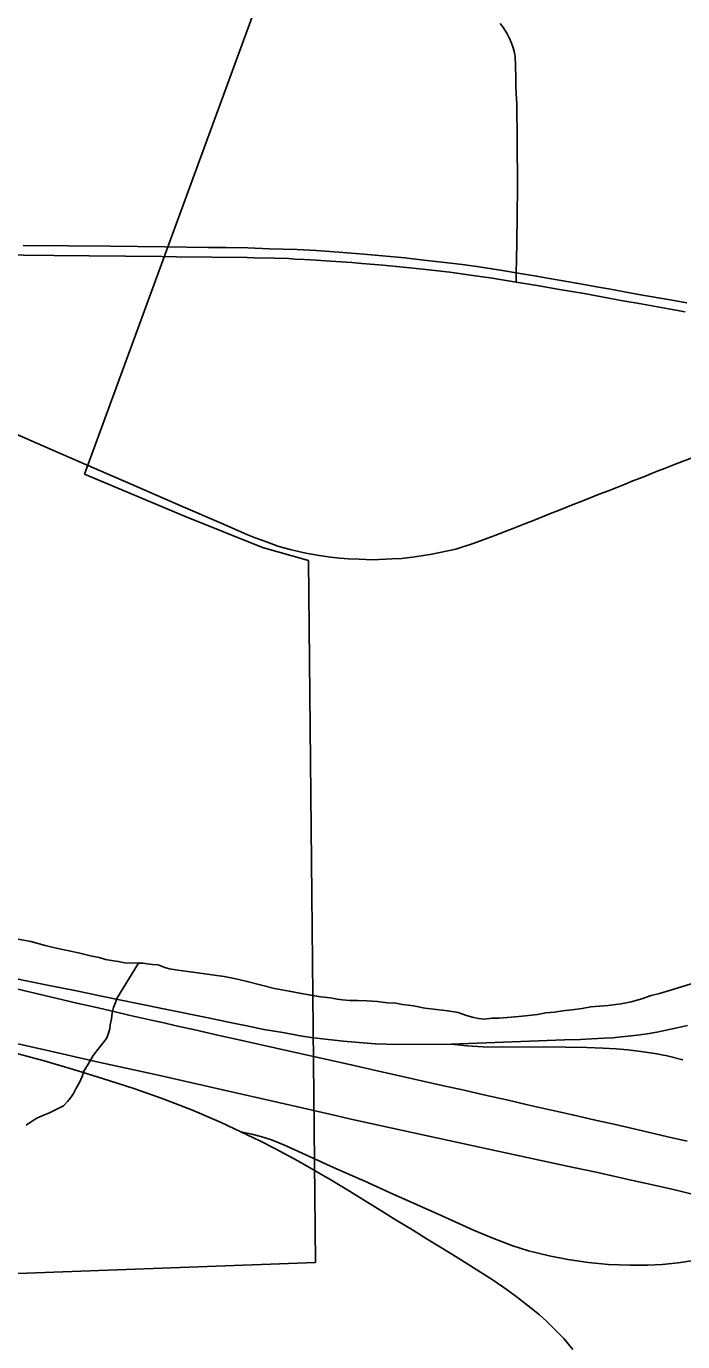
# Model space of a CAD drawing. Extents: x -59 to 82, y -3 to 49.
# Drawn here: x -12.046 to -11.677, y 31.148 to 31.89 of the extents above; entities that cross this region are included whole.
import ezdxf

# ---------------------------------------------------------------- set-up
doc = ezdxf.new("R2010")
doc.units = 0
for name, color, linetype in [('GM_X_City_Street', 7, 'Continuous'), ('GM_X_Corporation', 7, 'Continuous'), ('GM_X_Interchange_Ramps', 7, 'Continuous'), ('GM_X_Interstate_Route', 7, 'Continuous'), ('GM_X_Minor_River', 7, 'Continuous'), ('GM_X_State_Route', 7, 'Continuous')]:
    doc.layers.add(name, color=color, linetype=linetype)

msp = doc.modelspace()

# ---------------------------------------------------------------- linework, layer by layer
at = {"layer": 'GM_X_City_Street'}
for points in [[(-11.77046, 31.74542), (-11.77045, 31.75063), (-11.77021, 31.75822), (-11.77013, 31.76779), (-11.7699, 31.78341), (-11.76968, 31.79873), (-11.7698, 31.82611), (-11.76994, 31.83377), (-11.77, 31.83706), (-11.77015, 31.84596), (-11.77026, 31.84873), (-11.77041, 31.85154), (-11.77053, 31.85533), (-11.77067, 31.86282), (-11.77077, 31.86527), (-11.77085, 31.86775), (-11.77099, 31.87261), (-11.77108, 31.87272), (-11.77115, 31.87349), (-11.77155, 31.87556), (-11.77225, 31.87801), (-11.77302, 31.88004), (-11.77401, 31.88237), (-11.7751, 31.8846), (-11.7757, 31.88569), (-11.77691, 31.88771), (-11.77752, 31.88862), (-11.77815, 31.88951), (-11.77949, 31.89122)], [(-12.22572, 31.74249), (-12.21368, 31.73589), (-12.20564, 31.73161), (-12.19821, 31.72766), (-12.19171, 31.72432), (-12.17952, 31.71785), (-12.16975, 31.71293), (-12.15841, 31.70728), (-12.14587, 31.70155), (-12.12439, 31.69193), (-12.10475, 31.68308), (-12.09451, 31.6785), (-12.08171, 31.67282), (-12.06188, 31.66404), (-12.04302, 31.65581), (-12.02961, 31.64997), (-12.0194, 31.64551), (-12.00678, 31.64008)], [(-11.88145, 31.59144), (-11.87497, 31.59043), (-11.86965, 31.58988), (-11.86487, 31.58958), (-11.8588, 31.58929), (-11.85126, 31.58903), (-11.84037, 31.58944), (-11.83484, 31.58979), (-11.82888, 31.59044), (-11.8226, 31.59132), (-11.81788, 31.59214), (-11.80449, 31.59498), (-11.79409, 31.59837), (-11.78237, 31.60266), (-11.77169, 31.60678), (-11.76609, 31.6091), (-11.76073, 31.61108), (-11.75114, 31.61499), (-11.7466, 31.61675), (-11.7425, 31.61836), (-11.73827, 31.62008), (-11.73385, 31.62181), (-11.72778, 31.62421), (-11.72364, 31.62594), (-11.71909, 31.62769), (-11.71382, 31.62964), (-11.70896, 31.63166), (-11.70465, 31.63343), (-11.69856, 31.63575), (-11.69425, 31.63755), (-11.69041, 31.63901), (-11.68693, 31.6404), (-11.68122, 31.64269), (-11.67007, 31.64707)], [(-12.00678, 31.64008), (-11.99028, 31.63295), (-11.95922, 31.61945), (-11.93662, 31.60952), (-11.9272, 31.60546), (-11.92208, 31.60323), (-11.91747, 31.60137), (-11.91106, 31.59901), (-11.90461, 31.59671), (-11.9012, 31.59572), (-11.89771, 31.59484), (-11.89297, 31.59361), (-11.88894, 31.59272), (-11.88145, 31.59144)]]:
    msp.add_lwpolyline(points, dxfattribs=at)
at = {"layer": 'GM_X_Corporation'}
for points in [[(-11.65338, 31.98756), (-11.68232, 31.99903), (-11.71853, 32.0165), (-11.76613, 32.03537), (-11.80225, 32.04449), (-11.83717, 32.0483), (-11.85535, 32.04697), (-11.86479, 32.04306), (-12.0135, 31.63731), (-11.95712, 31.6136), (-11.91333, 31.59583), (-11.88746, 31.5885), (-11.88349, 31.1931), (-12.43226, 31.1727), (-12.4237, 30.70496)], [(-11.86479, 32.04306), (-12.0135, 31.63731), (-11.95712, 31.6136), (-11.91333, 31.59583), (-11.88746, 31.5885), (-11.88349, 31.1931), (-12.43226, 31.1727), (-12.72864, 31.16365), (-12.73395, 31.43938), (-13.02009, 31.4299)]]:
    msp.add_lwpolyline(points, dxfattribs=at)
at = {"layer": 'GM_X_Interchange_Ramps'}
for points in [[(-11.87636, 31.31867), (-11.88591, 31.31989), (-11.89102, 31.32064), (-11.90176, 31.32254), (-11.91261, 31.32438), (-11.92204, 31.32632), (-11.93243, 31.32845), (-11.94383, 31.33082), (-11.96806, 31.33586), (-11.98094, 31.33842), (-11.9938, 31.34098), (-12.00404, 31.34311), (-12.018, 31.34602), (-12.03445, 31.34936), (-12.05281, 31.35314)], [(-11.6739, 31.32657), (-11.68062, 31.32505), (-11.68598, 31.32391), (-11.69122, 31.32289), (-11.69671, 31.32195), (-11.70235, 31.32113), (-11.70739, 31.32053), (-11.71121, 31.32012), (-11.71606, 31.31968), (-11.72079, 31.31936), (-11.72797, 31.31903), (-11.73428, 31.31877), (-11.7433, 31.31852), (-11.80706, 31.31614)], [(-11.80706, 31.31614), (-11.83734, 31.3158), (-11.84975, 31.31626), (-11.86101, 31.31715), (-11.86788, 31.3178), (-11.87272, 31.31831), (-11.87636, 31.31867)], [(-11.67662, 31.30721), (-11.68545, 31.30947), (-11.69239, 31.31082), (-11.70157, 31.31213), (-11.70746, 31.31281), (-11.71417, 31.31334), (-11.72148, 31.31376), (-11.73065, 31.31409), (-11.74246, 31.31434), (-11.78909, 31.31446), (-11.7981, 31.31507), (-11.80706, 31.31614)], [(-12.05163, 31.31083), (-12.03627, 31.30661), (-12.01973, 31.30178), (-12.0034, 31.29673), (-11.98569, 31.29108), (-11.96978, 31.28541), (-11.95263, 31.27877), (-11.93653, 31.27192), (-11.92558, 31.26673), (-11.91483, 31.26154), (-11.90605, 31.257), (-11.89335, 31.25022), (-11.88594, 31.24607), (-11.87904, 31.24205), (-11.87486, 31.23954)], [(-11.92558, 31.26673), (-11.91924, 31.26539), (-11.91416, 31.26394), (-11.9083, 31.26212), (-11.90094, 31.25918), (-11.8888, 31.25367), (-11.875, 31.2474)], [(-11.875, 31.2474), (-11.8639, 31.24249), (-11.8556, 31.23883), (-11.84871, 31.2356), (-11.84147, 31.23234), (-11.83167, 31.22792), (-11.82284, 31.22406), (-11.8147, 31.22043), (-11.80478, 31.21585), (-11.79439, 31.21119), (-11.78365, 31.2067), (-11.77284, 31.20261), (-11.76352, 31.19969), (-11.75185, 31.1968), (-11.74129, 31.19476), (-11.72967, 31.19295), (-11.71849, 31.19195), (-11.70647, 31.19144), (-11.69647, 31.19155), (-11.68813, 31.19191), (-11.67922, 31.19283), (-11.66816, 31.19447)], [(-11.87486, 31.23954), (-11.86434, 31.23313), (-11.84616, 31.22197), (-11.83798, 31.21688), (-11.82882, 31.21135), (-11.82055, 31.20609), (-11.81146, 31.20069), (-11.80276, 31.19528), (-11.79255, 31.18884), (-11.78345, 31.18302), (-11.77544, 31.17757), (-11.76967, 31.17334), (-11.76198, 31.1673), (-11.75738, 31.16354), (-11.75329, 31.15991), (-11.74857, 31.15524), (-11.74366, 31.15012), (-11.73861, 31.14408)]]:
    msp.add_lwpolyline(points, dxfattribs=at)
at = {"layer": 'GM_X_Interstate_Route'}
msp.add_line((-11.87544, 31.2766), (-11.86437, 31.27406), dxfattribs=at)
for points in [[(-12.61598, 31.44359), (-12.60722, 31.44156), (-12.59484, 31.43875), (-12.58871, 31.43736), (-12.55084, 31.42877), (-12.51243, 31.42019), (-12.48699, 31.41443), (-12.45933, 31.40828), (-12.4355, 31.40279), (-12.40786, 31.3967), (-12.36828, 31.3877), (-12.33393, 31.37998), (-12.31188, 31.37502), (-12.27986, 31.36782), (-12.25047, 31.36113), (-12.20906, 31.35182), (-12.15681, 31.34003), (-12.13482, 31.33492), (-12.10941, 31.32927), (-12.07651, 31.32189), (-12.03512, 31.31261), (-12.00737, 31.30635), (-11.98137, 31.30062)], [(-12.0639, 31.35001), (-12.04073, 31.34455), (-12.01782, 31.33922), (-12.00754, 31.33689), (-11.99702, 31.33448), (-11.9885, 31.33243), (-11.97332, 31.32906), (-11.96952, 31.3282)], [(-11.96952, 31.3282), (-11.96193, 31.32647), (-11.95143, 31.3241), (-11.93762, 31.32096), (-11.92743, 31.31871), (-11.90567, 31.31372), (-11.87614, 31.30718)], [(-11.87614, 31.30718), (-11.86332, 31.30444), (-11.85121, 31.30168), (-11.83778, 31.29863), (-11.81219, 31.29285), (-11.79975, 31.29007), (-11.78787, 31.28731), (-11.77573, 31.28461), (-11.76399, 31.2819), (-11.75223, 31.2793), (-11.73875, 31.27618), (-11.72669, 31.27347), (-11.71537, 31.27088), (-11.70572, 31.26875), (-11.68511, 31.26386), (-11.67409, 31.26146)], [(-11.98137, 31.30062), (-11.9727, 31.29871), (-11.93492, 31.29004), (-11.90496, 31.28331), (-11.87544, 31.2766)], [(-11.86437, 31.27406), (-11.82824, 31.266), (-11.77112, 31.2537), (-11.73809, 31.24659), (-11.72543, 31.24393), (-11.70392, 31.23913), (-11.69279, 31.23665), (-11.68102, 31.23393), (-11.672, 31.23179)]]:
    msp.add_lwpolyline(points, dxfattribs=at)
at = {"layer": 'GM_X_Minor_River'}
for points in [[(-11.66521, 31.3522), (-11.68411, 31.34627), (-11.68978, 31.34469), (-11.69432, 31.34349), (-11.69961, 31.34153), (-11.70567, 31.33993), (-11.71134, 31.33873), (-11.71855, 31.33788), (-11.72348, 31.33744), (-11.72841, 31.337), (-11.73333, 31.33618), (-11.73902, 31.33535), (-11.74432, 31.33491), (-11.74887, 31.33409), (-11.7538, 31.33365), (-11.75834, 31.33284), (-11.76176, 31.33242), (-11.76517, 31.33199), (-11.76896, 31.33157), (-11.77541, 31.33111), (-11.77996, 31.33068), (-11.78413, 31.33063), (-11.7883, 31.3302), (-11.79173, 31.33053), (-11.79515, 31.33125), (-11.79896, 31.33235), (-11.80316, 31.33382), (-11.80887, 31.33489), (-11.81533, 31.33557), (-11.8218, 31.33625), (-11.82827, 31.33769), (-11.83131, 31.33804), (-11.83436, 31.33838), (-11.83816, 31.33909), (-11.8431, 31.33941), (-11.84843, 31.34011), (-11.85451, 31.34042), (-11.85983, 31.34073), (-11.86438, 31.34068), (-11.86819, 31.34101), (-11.87123, 31.34136), (-11.87503, 31.34207), (-11.88036, 31.34277), (-11.88492, 31.34347), (-11.89139, 31.34453), (-11.89825, 31.34597), (-11.90662, 31.34739), (-11.91462, 31.34957), (-11.92186, 31.35138), (-11.92834, 31.35283), (-11.93481, 31.35427), (-11.95535, 31.35706), (-11.96106, 31.35775), (-11.96562, 31.35846), (-11.96829, 31.35918), (-11.9702, 31.35992), (-11.97211, 31.36066), (-11.97515, 31.361), (-11.97819, 31.36135), (-11.98047, 31.3617), (-11.98313, 31.36167), (-11.99073, 31.36195), (-11.99454, 31.36267), (-11.9972, 31.36302), (-11.99948, 31.36337), (-12.00177, 31.36372), (-12.00519, 31.36482), (-12.01015, 31.3659), (-12.01624, 31.36735), (-12.02309, 31.36878), (-12.02957, 31.37022), (-12.03566, 31.37167), (-12.04367, 31.37385), (-12.0509, 31.37529)], [(-11.98313, 31.36167), (-11.99539, 31.34176), (-11.99612, 31.33947), (-11.99722, 31.33679), (-11.99794, 31.33374), (-11.99827, 31.33032), (-11.99898, 31.32689), (-11.99933, 31.32461), (-12.00042, 31.32117), (-12.00116, 31.31927), (-12.00601, 31.31313), (-12.00862, 31.30967), (-12.0101, 31.307), (-12.01196, 31.30393), (-12.01381, 31.30087), (-12.01491, 31.29782), (-12.01638, 31.29438), (-12.01824, 31.29132), (-12.01971, 31.28826), (-12.0212, 31.28596), (-12.02307, 31.28366), (-12.02531, 31.28135), (-12.02909, 31.2794), (-12.03324, 31.27745), (-12.03701, 31.27589), (-12.04041, 31.27433), (-12.04342, 31.27239), (-12.04643, 31.27045)]]:
    msp.add_lwpolyline(points, dxfattribs=at)
at = {"layer": 'GM_X_State_Route'}
for points in [[(-12.25877, 31.76249), (-12.25679, 31.76247), (-12.23512, 31.76223), (-12.20495, 31.76206), (-12.17678, 31.7619), (-12.15413, 31.76179), (-12.14008, 31.76172), (-12.12338, 31.76144), (-12.10065, 31.76117), (-12.08396, 31.76095), (-12.04797, 31.76069), (-12.03088, 31.76047), (-12.01099, 31.76021), (-11.99046, 31.76), (-11.97003, 31.75978), (-11.96178, 31.75977)], [(-12.04804, 31.7661), (-12.0226, 31.76587), (-11.9988, 31.76569), (-11.96827, 31.76525), (-11.94364, 31.76498), (-11.9337, 31.76487), (-11.92161, 31.76469)], [(-11.96178, 31.75977), (-11.92187, 31.75924), (-11.91796, 31.75912), (-11.90662, 31.75888), (-11.89844, 31.75867), (-11.89502, 31.75843), (-11.88957, 31.75819), (-11.88298, 31.75783), (-11.87506, 31.75732), (-11.86299, 31.75641), (-11.8573, 31.75598), (-11.84556, 31.75496), (-11.83399, 31.75384), (-11.82294, 31.75277), (-11.80787, 31.751), (-11.79614, 31.74943), (-11.78391, 31.74769), (-11.77046, 31.74542), (-11.7587, 31.74352), (-11.74607, 31.74134), (-11.73213, 31.73896), (-11.71821, 31.73635), (-11.71037, 31.73492), (-11.70122, 31.7333), (-11.68456, 31.73038), (-11.67531, 31.72877)], [(-11.92161, 31.76469), (-11.9095, 31.76428), (-11.90163, 31.76404), (-11.89367, 31.76373), (-11.88302, 31.76321), (-11.87024, 31.76231), (-11.85623, 31.76118), (-11.84563, 31.76032), (-11.83318, 31.75914), (-11.82238, 31.75787), (-11.80724, 31.7561), (-11.79941, 31.75509), (-11.79119, 31.75401), (-11.78408, 31.75297), (-11.77812, 31.75196), (-11.77045, 31.75063), (-11.76705, 31.75005), (-11.75895, 31.7488), (-11.75393, 31.74788), (-11.74517, 31.74639), (-11.73652, 31.74475), (-11.72294, 31.74239), (-11.71731, 31.7414), (-11.70946, 31.73997), (-11.70034, 31.73836), (-11.68368, 31.73543), (-11.67441, 31.73383)]]:
    msp.add_lwpolyline(points, dxfattribs=at)

doc.saveas('drawing.dxf')
